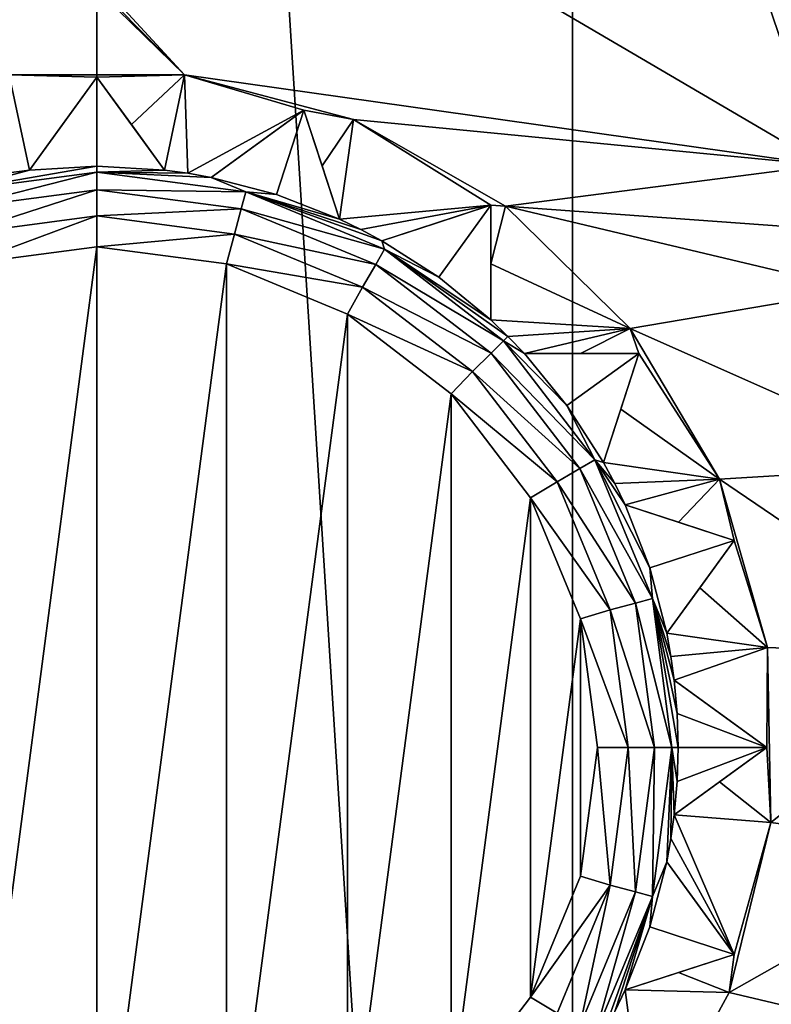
# Model space of a CAD drawing. Header units: millimetres. Extents: x -147 to 148, y -145 to 204.
# Tile 394 of 571: x 89.52 to 94.18, y -1.59 to 4.51. Entities that reach past the tile are written whole.
import ezdxf

# ---------------------------------------------------------------- set-up
doc = ezdxf.new("R2010")
doc.units = ezdxf.units.MM
doc.header["$LTSCALE"] = 26.699852
for name, color, linetype in [('1262', 7, 'CONTINUOUS'), ('1282', 7, 'CONTINUOUS'), ('1283', 7, 'CONTINUOUS'), ('1284', 7, 'CONTINUOUS'), ('1285', 7, 'CONTINUOUS'), ('1286', 7, 'CONTINUOUS'), ('1287', 7, 'CONTINUOUS'), ('1288', 7, 'CONTINUOUS'), ('1289', 7, 'CONTINUOUS'), ('1290', 7, 'CONTINUOUS'), ('1291', 7, 'CONTINUOUS'), ('1292', 7, 'CONTINUOUS'), ('1293', 7, 'CONTINUOUS'), ('1294', 7, 'CONTINUOUS'), ('1295', 7, 'CONTINUOUS'), ('1896', 7, 'CONTINUOUS'), ('743', 7, 'CONTINUOUS'), ('744', 7, 'CONTINUOUS'), ('745', 7, 'CONTINUOUS'), ('747', 7, 'CONTINUOUS'), ('748', 7, 'CONTINUOUS'), ('749', 7, 'CONTINUOUS'), ('903', 7, 'CONTINUOUS'), ('904', 7, 'CONTINUOUS')]:
    doc.layers.add(name, color=color, linetype=linetype)

msp = doc.modelspace()

# ---------------------------------------------------------------- linework, layer by layer
at = {"layer": '1262', "color": 7, "linetype": 'CONTINUOUS', "true_color": 0xd8d8d8}
for points in [[(90, 3.6, 90.9), (89.5828, 3.5757, 90.9), (90, 4.15, 90.9), (90, 3.6, 90.9)], [(90.4172, 3.5757, 90.9), (90, 3.6, 90.9), (90, 4.15, 90.9), (90.4172, 3.5757, 90.9)], [(91.1117, 3.4241, 90.9), (90.7082, 3.5297, 90.9), (91.2824, 3.9469, 90.9), (91.1117, 3.4241, 90.9)], [(91.5018, 3.2718, 90.9), (91.1117, 3.4241, 90.9), (91.2824, 3.9469, 90.9), (91.5018, 3.2718, 90.9)], [(92.117, 2.9117, 90.9), (91.7642, 3.1381, 90.9), (92.4393, 3.3574, 90.9), (92.117, 2.9117, 90.9)], [(92.4393, 2.6476, 90.9), (92.117, 2.9117, 90.9), (92.4393, 3.3574, 90.9), (92.4393, 2.6476, 90.9)], [(92.9117, 2.117, 90.9), (92.6476, 2.4393, 90.9), (93.3574, 2.4393, 90.9), (92.9117, 2.117, 90.9)], [(93.1381, 1.7642, 90.9), (92.9117, 2.117, 90.9), (93.3574, 2.4393, 90.9), (93.1381, 1.7642, 90.9)], [(93.4241, 1.1116, 90.9), (93.2718, 1.5018, 90.9), (93.9469, 1.2824, 90.9), (93.4241, 1.1116, 90.9)], [(93.5297, 0.7082, 90.9), (93.4241, 1.1116, 90.9), (93.9469, 1.2824, 90.9), (93.5297, 0.7082, 90.9)], [(93.5939, 0.2099, 90.9), (93.5757, 0.4172, 90.9), (94.15, 0, 90.9), (93.5939, 0.2099, 90.9)], [(93.6, 0, 90.9), (93.5939, 0.2099, 90.9), (94.15, 0, 90.9), (93.6, 0, 90.9)], [(93.5757, -0.4172, 90.9), (93.5939, -0.2099, 90.9), (94.15, 0, 90.9), (93.5757, -0.4172, 90.9)], [(93.5939, -0.2099, 90.9), (93.6, 0, 90.9), (94.15, 0, 90.9), (93.5939, -0.2099, 90.9)], [(93.4241, -1.1116, 90.9), (93.5297, -0.7082, 90.9), (93.9469, -1.2824, 90.9), (93.4241, -1.1116, 90.9)], [(93.2718, -1.5018, 90.9), (93.4241, -1.1116, 90.9), (93.9469, -1.2824, 90.9), (93.2718, -1.5018, 90.9)]]:
    msp.add_3dface(points, dxfattribs=at)
at = {"layer": '1282', "color": 7, "linetype": 'CONTINUOUS', "true_color": 0xd8d8d8}
for points in [[(89.5828, 3.5757, 90.9), (89.5828, 3.5757, 79.5), (90, 4.15, 90.9), (89.5828, 3.5757, 90.9)], [(89.5828, 3.5757, 79.5), (89.7869, 3.8567, 79.2374), (90, 4.15, 90.9), (89.5828, 3.5757, 79.5)], [(89.7869, 3.8567, 79.2374), (90, 4.15, 78.95), (90, 4.15, 90.9), (89.7869, 3.8567, 79.2374)]]:
    msp.add_3dface(points, dxfattribs=at)
at = {"layer": '1283', "color": 7, "linetype": 'CONTINUOUS', "true_color": 0xd8d8d8}
for points in [[(90.4172, 3.5757, 90.9), (90, 4.15, 78.95), (90.213, 3.8569, 79.2372), (90.4172, 3.5757, 90.9)], [(90, 4.15, 78.95), (90.4172, 3.5757, 90.9), (90, 4.15, 90.9), (90, 4.15, 78.95)], [(90.4172, 3.5757, 79.5), (90.4172, 3.5757, 90.9), (90.213, 3.8569, 79.2372), (90.4172, 3.5757, 79.5)]]:
    msp.add_3dface(points, dxfattribs=at)
at = {"layer": '1284', "color": 7, "linetype": 'CONTINUOUS', "true_color": 0xd8d8d8}
for points in [[(90.7082, 3.5297, 90.9), (90.7082, 3.5297, 79.5), (91.2824, 3.9469, 90.9), (90.7082, 3.5297, 90.9)], [(90.7082, 3.5297, 79.5), (90.9891, 3.7338, 79.2374), (91.2824, 3.9469, 90.9), (90.7082, 3.5297, 79.5)], [(90.9891, 3.7338, 79.2374), (91.2824, 3.9469, 78.95), (91.2824, 3.9469, 90.9), (90.9891, 3.7338, 79.2374)]]:
    msp.add_3dface(points, dxfattribs=at)
at = {"layer": '1285', "color": 7, "linetype": 'CONTINUOUS', "true_color": 0xd8d8d8}
for points in [[(91.5018, 3.2718, 90.9), (91.2824, 3.9469, 78.95), (91.3944, 3.6023, 79.2372), (91.5018, 3.2718, 90.9)], [(91.2824, 3.9469, 78.95), (91.5018, 3.2718, 90.9), (91.2824, 3.9469, 90.9), (91.2824, 3.9469, 78.95)], [(91.5018, 3.2718, 79.5), (91.5018, 3.2718, 90.9), (91.3944, 3.6023, 79.2372), (91.5018, 3.2718, 79.5)]]:
    msp.add_3dface(points, dxfattribs=at)
at = {"layer": '1286', "color": 7, "linetype": 'CONTINUOUS', "true_color": 0xd8d8d8}
for points in [[(91.7642, 3.1381, 90.9), (91.7642, 3.1381, 79.5), (92.4393, 3.3574, 90.9), (91.7642, 3.1381, 90.9)], [(91.7642, 3.1381, 79.5), (92.0945, 3.2454, 79.2374), (92.4393, 3.3574, 90.9), (91.7642, 3.1381, 79.5)], [(92.0945, 3.2454, 79.2374), (92.4393, 3.3574, 78.95), (92.4393, 3.3574, 90.9), (92.0945, 3.2454, 79.2374)]]:
    msp.add_3dface(points, dxfattribs=at)
at = {"layer": '1287', "color": 7, "linetype": 'CONTINUOUS', "true_color": 0xd8d8d8}
for points in [[(92.4393, 2.6476, 90.9), (92.4393, 3.3574, 78.95), (92.4393, 2.9951, 79.2372), (92.4393, 2.6476, 90.9)], [(92.4393, 3.3574, 78.95), (92.4393, 2.6476, 90.9), (92.4393, 3.3574, 90.9), (92.4393, 3.3574, 78.95)], [(92.4393, 2.6476, 79.5), (92.4393, 2.6476, 90.9), (92.4393, 2.9951, 79.2372), (92.4393, 2.6476, 79.5)]]:
    msp.add_3dface(points, dxfattribs=at)
at = {"layer": '1288', "color": 7, "linetype": 'CONTINUOUS', "true_color": 0xd8d8d8}
for points in [[(92.6476, 2.4393, 90.9), (92.6476, 2.4393, 79.5), (93.3574, 2.4393, 90.9), (92.6476, 2.4393, 90.9)], [(92.6476, 2.4393, 79.5), (92.9949, 2.4393, 79.2374), (93.3574, 2.4393, 90.9), (92.6476, 2.4393, 79.5)], [(92.9949, 2.4393, 79.2374), (93.3574, 2.4393, 78.95), (93.3574, 2.4393, 90.9), (92.9949, 2.4393, 79.2374)]]:
    msp.add_3dface(points, dxfattribs=at)
at = {"layer": '1289', "color": 7, "linetype": 'CONTINUOUS', "true_color": 0xd8d8d8}
for points in [[(93.1381, 1.7642, 90.9), (93.3574, 2.4393, 78.95), (93.2455, 2.0947, 79.2372), (93.1381, 1.7642, 90.9)], [(93.3574, 2.4393, 78.95), (93.1381, 1.7642, 90.9), (93.3574, 2.4393, 90.9), (93.3574, 2.4393, 78.95)], [(93.1381, 1.7642, 79.5), (93.1381, 1.7642, 90.9), (93.2455, 2.0947, 79.2372), (93.1381, 1.7642, 79.5)]]:
    msp.add_3dface(points, dxfattribs=at)
at = {"layer": '1290', "color": 7, "linetype": 'CONTINUOUS', "true_color": 0xd8d8d8}
for points in [[(93.2718, 1.5018, 90.9), (93.2718, 1.5018, 79.5), (93.9469, 1.2824, 90.9), (93.2718, 1.5018, 90.9)], [(93.2718, 1.5018, 79.5), (93.6021, 1.3944, 79.2374), (93.9469, 1.2824, 90.9), (93.2718, 1.5018, 79.5)], [(93.6021, 1.3944, 79.2374), (93.9469, 1.2824, 78.95), (93.9469, 1.2824, 90.9), (93.6021, 1.3944, 79.2374)]]:
    msp.add_3dface(points, dxfattribs=at)
at = {"layer": '1291', "color": 7, "linetype": 'CONTINUOUS', "true_color": 0xd8d8d8}
for points in [[(93.5297, 0.7082, 90.9), (93.9469, 1.2824, 78.95), (93.7339, 0.9893, 79.2372), (93.5297, 0.7082, 90.9)], [(93.9469, 1.2824, 78.95), (93.5297, 0.7082, 90.9), (93.9469, 1.2824, 90.9), (93.9469, 1.2824, 78.95)], [(93.5297, 0.7082, 79.5), (93.5297, 0.7082, 90.9), (93.7339, 0.9893, 79.2372), (93.5297, 0.7082, 79.5)]]:
    msp.add_3dface(points, dxfattribs=at)
at = {"layer": '1292', "color": 7, "linetype": 'CONTINUOUS', "true_color": 0xd8d8d8}
for points in [[(93.5757, 0.4172, 90.9), (93.5757, 0.4172, 79.5), (94.15, 0, 90.9), (93.5757, 0.4172, 90.9)], [(93.5757, 0.4172, 79.5), (93.8567, 0.2131, 79.2374), (94.15, 0, 90.9), (93.5757, 0.4172, 79.5)], [(93.8567, 0.2131, 79.2374), (94.15, 0, 78.95), (94.15, 0, 90.9), (93.8567, 0.2131, 79.2374)]]:
    msp.add_3dface(points, dxfattribs=at)
at = {"layer": '1293', "color": 7, "linetype": 'CONTINUOUS', "true_color": 0xd8d8d8}
for points in [[(94.15, 0, 78.95), (93.8569, -0.213, 79.2372), (93.5757, -0.4172, 90.9), (94.15, 0, 78.95)], [(94.15, 0, 78.95), (93.5757, -0.4172, 90.9), (94.15, 0, 90.9), (94.15, 0, 78.95)], [(93.8569, -0.213, 79.2372), (93.5757, -0.4172, 79.5), (93.5757, -0.4172, 90.9), (93.8569, -0.213, 79.2372)]]:
    msp.add_3dface(points, dxfattribs=at)
at = {"layer": '1294', "color": 7, "linetype": 'CONTINUOUS', "true_color": 0xd8d8d8}
for points in [[(93.5297, -0.7082, 79.5), (93.7338, -0.9891, 79.2374), (93.9469, -1.2824, 90.9), (93.5297, -0.7082, 79.5)], [(93.5297, -0.7082, 90.9), (93.5297, -0.7082, 79.5), (93.9469, -1.2824, 90.9), (93.5297, -0.7082, 90.9)], [(93.7338, -0.9891, 79.2374), (93.9469, -1.2824, 78.95), (93.9469, -1.2824, 90.9), (93.7338, -0.9891, 79.2374)]]:
    msp.add_3dface(points, dxfattribs=at)
at = {"layer": '1295', "color": 7, "linetype": 'CONTINUOUS', "true_color": 0xd8d8d8}
for points in [[(93.9469, -1.2824, 78.95), (93.6023, -1.3944, 79.2372), (93.2718, -1.5018, 90.9), (93.9469, -1.2824, 78.95)], [(93.9469, -1.2824, 78.95), (93.2718, -1.5018, 90.9), (93.9469, -1.2824, 90.9), (93.9469, -1.2824, 78.95)], [(93.6023, -1.3944, 79.2372), (93.2718, -1.5018, 79.5), (93.2718, -1.5018, 90.9), (93.6023, -1.3944, 79.2372)]]:
    msp.add_3dface(points, dxfattribs=at)
at = {"layer": '1896', "color": 7, "linetype": 'CONTINUOUS', "true_color": 0xd8d8d8}
for points in [[(20.7086, -1.3008, 26.9), (20.5856, -2.6023, 26.9), (145.5, -45.5, 26.9), (20.7086, -1.3008, 26.9)], [(81.4515, -22.5327, 26.9), (20.7086, -1.3008, 26.9), (145.5, -45.5, 26.9), (81.4515, -22.5327, 26.9)]]:
    msp.add_3dface(points, dxfattribs=at)
at = {"layer": '743', "color": 7, "linetype": 'CONTINUOUS', "true_color": 0xd8d8d8}
for points in [[(90, -23.5, 93.4), (90, 23.5, 93.4), (87.0535, 23.3145, 93.4), (90, -23.5, 93.4)], [(92.9464, 23.3145, 93.4), (90, 23.5, 93.4), (92.9465, -23.3145, 93.4), (92.9464, 23.3145, 93.4)], [(92.9465, -23.3145, 93.4), (90, 23.5, 93.4), (90, -23.5, 93.4), (92.9465, -23.3145, 93.4)], [(87.0536, -23.3145, 93.4), (90, -23.5, 93.4), (87.0535, 23.3145, 93.4), (87.0536, -23.3145, 93.4)], [(95.8451, 22.7613, 93.4), (92.9464, 23.3145, 93.4), (92.9465, -23.3145, 93.4), (95.8451, 22.7613, 93.4)], [(95.8452, -22.7613, 93.4), (95.8451, 22.7613, 93.4), (92.9465, -23.3145, 93.4), (95.8452, -22.7613, 93.4)]]:
    msp.add_3dface(points, dxfattribs=at)
at = {"layer": '744', "color": 7, "linetype": 'CONTINUOUS', "true_color": 0xd8d8d8}
for points in [[(90, -3.1, 91.4), (89.1973, -2.9942, 91.4), (90, 3.1, 91.4), (90, -3.1, 91.4)], [(90, 3.1, 91.4), (89.1973, -2.9942, 91.4), (89.1973, 2.9942, 91.4), (90, 3.1, 91.4)], [(90.8027, 2.9942, 91.4), (90, -3.1, 91.4), (90, 3.1, 91.4), (90.8027, 2.9942, 91.4)], [(90.8027, -2.9942, 91.4), (90, -3.1, 91.4), (90.8027, 2.9942, 91.4), (90.8027, -2.9942, 91.4)], [(91.5511, 2.6839, 91.4), (90.8027, -2.9942, 91.4), (90.8027, 2.9942, 91.4), (91.5511, 2.6839, 91.4)], [(91.5511, -2.6839, 91.4), (90.8027, -2.9942, 91.4), (91.5511, 2.6839, 91.4), (91.5511, -2.6839, 91.4)], [(92.1938, 2.1899, 91.4), (91.5511, -2.6839, 91.4), (91.5511, 2.6839, 91.4), (92.1938, 2.1899, 91.4)], [(92.1938, -2.1899, 91.4), (91.5511, -2.6839, 91.4), (92.1938, 2.1899, 91.4), (92.1938, -2.1899, 91.4)], [(92.6865, 1.5466, 91.4), (92.1938, -2.1899, 91.4), (92.1938, 2.1899, 91.4), (92.6865, 1.5466, 91.4)], [(92.6865, -1.5466, 91.4), (92.1938, -2.1899, 91.4), (92.6865, 1.5466, 91.4), (92.6865, -1.5466, 91.4)], [(92.9957, 0.7969, 91.4), (92.6865, -1.5466, 91.4), (92.6865, 1.5466, 91.4), (92.9957, 0.7969, 91.4)], [(92.9956, -0.797, 91.4), (92.6865, -1.5466, 91.4), (92.9957, 0.7969, 91.4), (92.9956, -0.797, 91.4)], [(93.1, 0, 91.4), (92.9956, -0.797, 91.4), (92.9957, 0.7969, 91.4), (93.1, 0, 91.4)]]:
    msp.add_3dface(points, dxfattribs=at)
at = {"layer": '745', "color": 7, "linetype": 'CONTINUOUS', "true_color": 0xd8d8d8}
for points in [[(94, 14.5, 78.9), (94.5, 21.0238, 78.9), (94.5, 3.6056, 78.9), (94, 14.5, 78.9)], [(94, 9, 78.9), (94, 14.5, 78.9), (94.5, 3.6056, 78.9), (94, 9, 78.9)], [(93.9517, 8.6931, 78.9), (94, 9, 78.9), (94.5, 3.6056, 78.9), (93.9517, 8.6931, 78.9)], [(93.8093, 8.4126, 78.9), (93.9517, 8.6931, 78.9), (94.5, 3.6056, 78.9), (93.8093, 8.4126, 78.9)], [(93.5874, 8.1907, 78.9), (93.8093, 8.4126, 78.9), (94.5, 3.6056, 78.9), (93.5874, 8.1907, 78.9)], [(90.5411, 4.1648, 78.9), (89.4568, 4.1645, 78.9), (86.4126, 8.1907, 78.9), (90.5411, 4.1648, 78.9)], [(86.6931, 8.0483, 78.9), (90.5411, 4.1648, 78.9), (86.4126, 8.1907, 78.9), (86.6931, 8.0483, 78.9)], [(93.3069, 8.0483, 78.9), (93.5874, 8.1907, 78.9), (94.5, 3.6056, 78.9), (93.3069, 8.0483, 78.9)], [(87, 8, 78.9), (90.5411, 4.1648, 78.9), (86.6931, 8.0483, 78.9), (87, 8, 78.9)], [(93, 8, 78.9), (93.3069, 8.0483, 78.9), (94.5, 3.6056, 78.9), (93, 8, 78.9)], [(90.5411, 4.1648, 78.9), (87, 8, 78.9), (94.5, 3.6056, 78.9), (90.5411, 4.1648, 78.9)], [(87, 8, 78.9), (93, 8, 78.9), (94.5, 3.6056, 78.9), (87, 8, 78.9)], [(91.5892, 3.8876, 78.9), (90.5411, 4.1648, 78.9), (94.5, 3.6056, 78.9), (91.5892, 3.8876, 78.9)], [(92.5308, 3.3518, 78.9), (91.5892, 3.8876, 78.9), (94.5, 3.6056, 78.9), (92.5308, 3.3518, 78.9)], [(94.5547, 3.2047, 78.9), (92.5308, 3.3518, 78.9), (94.5, 3.6056, 78.9), (94.5547, 3.2047, 78.9)], [(93.3036, 2.5934, 78.9), (92.5308, 3.3518, 78.9), (94.7143, 2.8329, 78.9), (93.3036, 2.5934, 78.9)], [(94.7143, 2.8329, 78.9), (92.5308, 3.3518, 78.9), (94.5547, 3.2047, 78.9), (94.7143, 2.8329, 78.9)], [(95.2159, 1.7444, 78.9), (93.3036, 2.5934, 78.9), (94.7143, 2.8329, 78.9), (95.2159, 1.7444, 78.9)], [(93.8571, 1.6617, 78.9), (93.3036, 2.5934, 78.9), (95.2159, 1.7444, 78.9), (93.8571, 1.6617, 78.9)], [(95.4709, 0.5643, 78.9), (93.8571, 1.6617, 78.9), (95.2159, 1.7444, 78.9), (95.4709, 0.5643, 78.9)], [(94.1539, 0.619, 78.9), (93.8571, 1.6617, 78.9), (95.4709, 0.5643, 78.9), (94.1539, 0.619, 78.9)], [(94.174, -0.4651, 78.9), (94.1539, 0.619, 78.9), (95.4709, 0.5643, 78.9), (94.174, -0.4651, 78.9)], [(95.4622, -0.6423, 78.9), (94.174, -0.4651, 78.9), (95.4709, 0.5643, 78.9), (95.4622, -0.6423, 78.9)], [(93.9161, -1.5178, 78.9), (94.174, -0.4651, 78.9), (95.4622, -0.6423, 78.9), (93.9161, -1.5178, 78.9)], [(95.1907, -1.818, 78.9), (93.9161, -1.5178, 78.9), (95.4622, -0.6423, 78.9), (95.1907, -1.818, 78.9)], [(93.3979, -2.4687, 78.9), (93.9161, -1.5178, 78.9), (95.1907, -1.818, 78.9), (93.3979, -2.4687, 78.9)]]:
    msp.add_3dface(points, dxfattribs=at)
at = {"layer": '747', "color": 7, "linetype": 'CONTINUOUS', "true_color": 0xd8d8d8}
for points in [[(93.5757, -0.4172, 79.5), (93.5557, -0.5632, 79.5), (93.5757, -0.4172, 90.9), (93.5757, -0.4172, 79.5)], [(93.5557, -0.5632, 79.5), (93.5557, -0.5632, 90.9), (93.5757, -0.4172, 90.9), (93.5557, -0.5632, 79.5)], [(93.5557, -0.5632, 79.5), (93.5297, -0.7082, 79.5), (93.5557, -0.5632, 90.9), (93.5557, -0.5632, 79.5)], [(93.5297, -0.7082, 79.5), (93.5297, -0.7082, 90.9), (93.5557, -0.5632, 90.9), (93.5297, -0.7082, 79.5)], [(93.2718, -1.5018, 79.5), (93.2076, -1.6344, 79.5), (93.2718, -1.5018, 90.9), (93.2718, -1.5018, 79.5)], [(93.2076, -1.6344, 79.5), (93.2076, -1.6344, 90.9), (93.2718, -1.5018, 90.9), (93.2076, -1.6344, 79.5)]]:
    msp.add_3dface(points, dxfattribs=at)
at = {"layer": '748', "color": 7, "linetype": 'CONTINUOUS', "true_color": 0xd8d8d8}
for points in [[(89.5828, 3.5757, 90.9), (89.4368, 3.5557, 90.9), (89.5828, 3.5757, 79.5), (89.5828, 3.5757, 90.9)], [(89.5828, 3.5757, 79.5), (89.4368, 3.5557, 90.9), (89.4368, 3.5557, 79.5), (89.5828, 3.5757, 79.5)], [(90.5632, 3.5557, 90.9), (90.4172, 3.5757, 90.9), (90.5632, 3.5557, 79.5), (90.5632, 3.5557, 90.9)], [(90.5632, 3.5557, 79.5), (90.4172, 3.5757, 90.9), (90.4172, 3.5757, 79.5), (90.5632, 3.5557, 79.5)], [(90.7082, 3.5297, 90.9), (90.5632, 3.5557, 90.9), (90.7082, 3.5297, 79.5), (90.7082, 3.5297, 90.9)], [(90.7082, 3.5297, 79.5), (90.5632, 3.5557, 90.9), (90.5632, 3.5557, 79.5), (90.7082, 3.5297, 79.5)], [(91.6344, 3.2076, 90.9), (91.5018, 3.2718, 90.9), (91.6344, 3.2076, 79.5), (91.6344, 3.2076, 90.9)], [(91.6344, 3.2076, 79.5), (91.5018, 3.2718, 90.9), (91.5018, 3.2718, 79.5), (91.6344, 3.2076, 79.5)], [(91.7642, 3.1381, 90.9), (91.6344, 3.2076, 90.9), (91.7642, 3.1381, 79.5), (91.7642, 3.1381, 90.9)], [(91.7642, 3.1381, 79.5), (91.6344, 3.2076, 90.9), (91.6344, 3.2076, 79.5), (91.7642, 3.1381, 79.5)], [(92.5456, 2.5456, 90.9), (92.4393, 2.6476, 90.9), (92.5456, 2.5456, 79.5), (92.5456, 2.5456, 90.9)], [(92.5456, 2.5456, 79.5), (92.4393, 2.6476, 90.9), (92.4393, 2.6476, 79.5), (92.5456, 2.5456, 79.5)], [(92.6476, 2.4393, 90.9), (92.5456, 2.5456, 90.9), (92.6476, 2.4393, 79.5), (92.6476, 2.4393, 90.9)], [(92.6476, 2.4393, 79.5), (92.5456, 2.5456, 90.9), (92.5456, 2.5456, 79.5), (92.6476, 2.4393, 79.5)], [(93.2076, 1.6344, 90.9), (93.1381, 1.7642, 90.9), (93.2076, 1.6344, 79.5), (93.2076, 1.6344, 90.9)], [(93.2076, 1.6344, 79.5), (93.1381, 1.7642, 90.9), (93.1381, 1.7642, 79.5), (93.2076, 1.6344, 79.5)], [(93.2718, 1.5018, 90.9), (93.2076, 1.6344, 90.9), (93.2718, 1.5018, 79.5), (93.2718, 1.5018, 90.9)], [(93.2718, 1.5018, 79.5), (93.2076, 1.6344, 90.9), (93.2076, 1.6344, 79.5), (93.2718, 1.5018, 79.5)], [(93.5557, 0.5632, 90.9), (93.5297, 0.7082, 90.9), (93.5557, 0.5632, 79.5), (93.5557, 0.5632, 90.9)], [(93.5557, 0.5632, 79.5), (93.5297, 0.7082, 90.9), (93.5297, 0.7082, 79.5), (93.5557, 0.5632, 79.5)], [(93.5757, 0.4172, 90.9), (93.5557, 0.5632, 90.9), (93.5757, 0.4172, 79.5), (93.5757, 0.4172, 90.9)], [(93.5757, 0.4172, 79.5), (93.5557, 0.5632, 90.9), (93.5557, 0.5632, 79.5), (93.5757, 0.4172, 79.5)]]:
    msp.add_3dface(points, dxfattribs=at)
at = {"layer": '749', "color": 7, "linetype": 'CONTINUOUS', "true_color": 0xd8d8d8}
for points in [[(89.4568, 4.1645, 78.9), (89.5828, 3.5757, 79.5), (89.4368, 3.5557, 79.5), (89.4568, 4.1645, 78.9)], [(89.4568, 4.1645, 78.9), (90.5411, 4.1648, 78.9), (90, 4.15, 78.95), (89.4568, 4.1645, 78.9)], [(89.5828, 3.5757, 79.5), (89.4568, 4.1645, 78.9), (90, 4.15, 78.95), (89.5828, 3.5757, 79.5)], [(89.7869, 3.8567, 79.2374), (89.5828, 3.5757, 79.5), (90, 4.15, 78.95), (89.7869, 3.8567, 79.2374)], [(90, 4.15, 78.95), (90.5411, 4.1648, 78.9), (90.213, 3.8569, 79.2372), (90, 4.15, 78.95)], [(90.5411, 4.1648, 78.9), (90.4172, 3.5757, 79.5), (90.213, 3.8569, 79.2372), (90.5411, 4.1648, 78.9)], [(90.5411, 4.1648, 78.9), (90.5632, 3.5557, 79.5), (90.4172, 3.5757, 79.5), (90.5411, 4.1648, 78.9)], [(90.5411, 4.1648, 78.9), (91.5892, 3.8876, 78.9), (91.2824, 3.9469, 78.95), (90.5411, 4.1648, 78.9)], [(90.5632, 3.5557, 79.5), (90.5411, 4.1648, 78.9), (91.2824, 3.9469, 78.95), (90.5632, 3.5557, 79.5)], [(90.7082, 3.5297, 79.5), (90.5632, 3.5557, 79.5), (91.2824, 3.9469, 78.95), (90.7082, 3.5297, 79.5)], [(90.9891, 3.7338, 79.2374), (90.7082, 3.5297, 79.5), (91.2824, 3.9469, 78.95), (90.9891, 3.7338, 79.2374)], [(91.2824, 3.9469, 78.95), (91.5892, 3.8876, 78.9), (91.3944, 3.6023, 79.2372), (91.2824, 3.9469, 78.95)], [(91.5892, 3.8876, 78.9), (91.5018, 3.2718, 79.5), (91.3944, 3.6023, 79.2372), (91.5892, 3.8876, 78.9)], [(91.5018, 3.2718, 79.5), (91.5892, 3.8876, 78.9), (92.4393, 3.3574, 78.95), (91.5018, 3.2718, 79.5)], [(91.5892, 3.8876, 78.9), (92.5308, 3.3518, 78.9), (92.4393, 3.3574, 78.95), (91.5892, 3.8876, 78.9)], [(91.6344, 3.2076, 79.5), (91.5018, 3.2718, 79.5), (92.4393, 3.3574, 78.95), (91.6344, 3.2076, 79.5)], [(91.7642, 3.1381, 79.5), (91.6344, 3.2076, 79.5), (92.4393, 3.3574, 78.95), (91.7642, 3.1381, 79.5)], [(92.0945, 3.2454, 79.2374), (91.7642, 3.1381, 79.5), (92.4393, 3.3574, 78.95), (92.0945, 3.2454, 79.2374)], [(92.4393, 3.3574, 78.95), (92.5308, 3.3518, 78.9), (92.4393, 2.9951, 79.2372), (92.4393, 3.3574, 78.95)], [(92.5308, 3.3518, 78.9), (93.3036, 2.5934, 78.9), (92.4393, 2.9951, 79.2372), (92.5308, 3.3518, 78.9)], [(93.3036, 2.5934, 78.9), (92.4393, 2.6476, 79.5), (92.4393, 2.9951, 79.2372), (93.3036, 2.5934, 78.9)], [(93.3036, 2.5934, 78.9), (92.5456, 2.5456, 79.5), (92.4393, 2.6476, 79.5), (93.3036, 2.5934, 78.9)], [(93.3036, 2.5934, 78.9), (92.6476, 2.4393, 79.5), (92.5456, 2.5456, 79.5), (93.3036, 2.5934, 78.9)], [(92.6476, 2.4393, 79.5), (93.3036, 2.5934, 78.9), (92.9949, 2.4393, 79.2374), (92.6476, 2.4393, 79.5)], [(92.9949, 2.4393, 79.2374), (93.3036, 2.5934, 78.9), (93.3574, 2.4393, 78.95), (92.9949, 2.4393, 79.2374)], [(93.3036, 2.5934, 78.9), (93.8571, 1.6617, 78.9), (93.3574, 2.4393, 78.95), (93.3036, 2.5934, 78.9)], [(93.3574, 2.4393, 78.95), (93.8571, 1.6617, 78.9), (93.2455, 2.0947, 79.2372), (93.3574, 2.4393, 78.95)], [(93.8571, 1.6617, 78.9), (93.1381, 1.7642, 79.5), (93.2455, 2.0947, 79.2372), (93.8571, 1.6617, 78.9)], [(93.8571, 1.6617, 78.9), (93.2076, 1.6344, 79.5), (93.1381, 1.7642, 79.5), (93.8571, 1.6617, 78.9)], [(93.8571, 1.6617, 78.9), (93.2718, 1.5018, 79.5), (93.2076, 1.6344, 79.5), (93.8571, 1.6617, 78.9)], [(93.2718, 1.5018, 79.5), (93.8571, 1.6617, 78.9), (93.6021, 1.3944, 79.2374), (93.2718, 1.5018, 79.5)], [(93.6021, 1.3944, 79.2374), (93.8571, 1.6617, 78.9), (93.9469, 1.2824, 78.95), (93.6021, 1.3944, 79.2374)], [(93.8571, 1.6617, 78.9), (94.1539, 0.619, 78.9), (93.9469, 1.2824, 78.95), (93.8571, 1.6617, 78.9)], [(93.9469, 1.2824, 78.95), (94.1539, 0.619, 78.9), (93.7339, 0.9893, 79.2372), (93.9469, 1.2824, 78.95)], [(94.1539, 0.619, 78.9), (93.5297, 0.7082, 79.5), (93.7339, 0.9893, 79.2372), (94.1539, 0.619, 78.9)], [(94.1539, 0.619, 78.9), (93.5557, 0.5632, 79.5), (93.5297, 0.7082, 79.5), (94.1539, 0.619, 78.9)], [(94.1539, 0.619, 78.9), (93.5757, 0.4172, 79.5), (93.5557, 0.5632, 79.5), (94.1539, 0.619, 78.9)], [(93.5757, 0.4172, 79.5), (94.1539, 0.619, 78.9), (94.15, 0, 78.95), (93.5757, 0.4172, 79.5)], [(94.1539, 0.619, 78.9), (94.174, -0.4651, 78.9), (94.15, 0, 78.95), (94.1539, 0.619, 78.9)], [(93.8567, 0.2131, 79.2374), (93.5757, 0.4172, 79.5), (94.15, 0, 78.95), (93.8567, 0.2131, 79.2374)], [(94.15, 0, 78.95), (94.174, -0.4651, 78.9), (93.8569, -0.213, 79.2372), (94.15, 0, 78.95)], [(93.8569, -0.213, 79.2372), (94.174, -0.4651, 78.9), (93.5757, -0.4172, 79.5), (93.8569, -0.213, 79.2372)], [(93.5557, -0.5632, 79.5), (93.5757, -0.4172, 79.5), (93.9469, -1.2824, 78.95), (93.5557, -0.5632, 79.5)], [(93.5757, -0.4172, 79.5), (94.174, -0.4651, 78.9), (93.9469, -1.2824, 78.95), (93.5757, -0.4172, 79.5)], [(94.174, -0.4651, 78.9), (93.9161, -1.5178, 78.9), (93.9469, -1.2824, 78.95), (94.174, -0.4651, 78.9)], [(93.5297, -0.7082, 79.5), (93.5557, -0.5632, 79.5), (93.9469, -1.2824, 78.95), (93.5297, -0.7082, 79.5)], [(93.7338, -0.9891, 79.2374), (93.5297, -0.7082, 79.5), (93.9469, -1.2824, 78.95), (93.7338, -0.9891, 79.2374)], [(93.9469, -1.2824, 78.95), (93.9161, -1.5178, 78.9), (93.6023, -1.3944, 79.2372), (93.9469, -1.2824, 78.95)], [(93.6023, -1.3944, 79.2372), (93.9161, -1.5178, 78.9), (93.2718, -1.5018, 79.5), (93.6023, -1.3944, 79.2372)], [(93.2718, -1.5018, 79.5), (93.3979, -2.4687, 78.9), (93.2076, -1.6344, 79.5), (93.2718, -1.5018, 79.5)], [(93.9161, -1.5178, 78.9), (93.3979, -2.4687, 78.9), (93.2718, -1.5018, 79.5), (93.9161, -1.5178, 78.9)]]:
    msp.add_3dface(points, dxfattribs=at)
at = {"layer": '903', "color": 7, "linetype": 'CONTINUOUS', "true_color": 0xd8d8d8}
for points in [[(89.0781, 3.4407, 91.091), (89.5828, 3.5757, 90.9), (90, 3.6, 90.9), (89.0781, 3.4407, 91.091)], [(90, 3.5621, 91.091), (89.0781, 3.4407, 91.091), (90, 3.6, 90.9), (90, 3.5621, 91.091)], [(90.4172, 3.5757, 90.9), (90, 3.5621, 91.091), (90, 3.6, 90.9), (90.4172, 3.5757, 90.9)], [(89.4368, 3.5557, 90.9), (89.5828, 3.5757, 90.9), (89.0781, 3.4407, 91.091), (89.4368, 3.5557, 90.9)], [(89.0781, 3.4407, 91.091), (90, 3.5621, 91.091), (89.1061, 3.336, 91.2534), (89.0781, 3.4407, 91.091)], [(90, 3.5621, 91.091), (90, 3.4537, 91.2534), (89.1061, 3.336, 91.2534), (90, 3.5621, 91.091)], [(90.4172, 3.5757, 90.9), (90.5632, 3.5557, 90.9), (90, 3.5621, 91.091), (90.4172, 3.5757, 90.9)], [(90.5632, 3.5557, 90.9), (90.7082, 3.5297, 90.9), (90, 3.5621, 91.091), (90.5632, 3.5557, 90.9)], [(90, 3.5621, 91.091), (90.7082, 3.5297, 90.9), (90.9219, 3.4407, 91.091), (90, 3.5621, 91.091)], [(90, 3.5621, 91.091), (90.9219, 3.4407, 91.091), (90, 3.4537, 91.2534), (90, 3.5621, 91.091)], [(90.9219, 3.4407, 91.091), (90.7082, 3.5297, 90.9), (91.1117, 3.4241, 90.9), (90.9219, 3.4407, 91.091)], [(90, 3.4537, 91.2534), (89.1481, 3.1792, 91.3619), (89.1061, 3.336, 91.2534), (90, 3.4537, 91.2534)], [(90, 3.2913, 91.3619), (89.1481, 3.1792, 91.3619), (90, 3.4537, 91.2534), (90, 3.2913, 91.3619)], [(90.9219, 3.4407, 91.091), (90.8939, 3.336, 91.2534), (90, 3.4537, 91.2534), (90.9219, 3.4407, 91.091)], [(90.8939, 3.336, 91.2534), (90, 3.2913, 91.3619), (90, 3.4537, 91.2534), (90.8939, 3.336, 91.2534)], [(90.9219, 3.4407, 91.091), (91.781, 3.0849, 91.091), (90.8939, 3.336, 91.2534), (90.9219, 3.4407, 91.091)], [(91.5018, 3.2718, 90.9), (91.6344, 3.2076, 90.9), (90.9219, 3.4407, 91.091), (91.5018, 3.2718, 90.9)], [(91.5018, 3.2718, 90.9), (90.9219, 3.4407, 91.091), (91.1117, 3.4241, 90.9), (91.5018, 3.2718, 90.9)], [(91.6344, 3.2076, 90.9), (91.7642, 3.1381, 90.9), (90.9219, 3.4407, 91.091), (91.6344, 3.2076, 90.9)], [(90.9219, 3.4407, 91.091), (91.7642, 3.1381, 90.9), (91.781, 3.0849, 91.091), (90.9219, 3.4407, 91.091)], [(90.8519, 3.1792, 91.3619), (90, 3.2913, 91.3619), (90.8939, 3.336, 91.2534), (90.8519, 3.1792, 91.3619)], [(91.7268, 2.991, 91.2534), (90.8519, 3.1792, 91.3619), (90.8939, 3.336, 91.2534), (91.7268, 2.991, 91.2534)], [(91.781, 3.0849, 91.091), (91.7268, 2.991, 91.2534), (90.8939, 3.336, 91.2534), (91.781, 3.0849, 91.091)], [(90, 3.2913, 91.3619), (89.1973, 2.9942, 91.4), (89.1481, 3.1792, 91.3619), (90, 3.2913, 91.3619)], [(90, 3.1, 91.4), (89.1973, 2.9942, 91.4), (90, 3.2913, 91.3619), (90, 3.1, 91.4)], [(90.8519, 3.1792, 91.3619), (90, 3.1, 91.4), (90, 3.2913, 91.3619), (90.8519, 3.1792, 91.3619)], [(90.8027, 2.9942, 91.4), (90, 3.1, 91.4), (90.8519, 3.1792, 91.3619), (90.8027, 2.9942, 91.4)], [(91.6457, 2.8504, 91.3619), (90.8027, 2.9942, 91.4), (90.8519, 3.1792, 91.3619), (91.6457, 2.8504, 91.3619)], [(91.6457, 2.8504, 91.3619), (90.8519, 3.1792, 91.3619), (91.7268, 2.991, 91.2534), (91.6457, 2.8504, 91.3619)], [(91.781, 3.0849, 91.091), (91.7642, 3.1381, 90.9), (92.117, 2.9117, 90.9), (91.781, 3.0849, 91.091)], [(91.781, 3.0849, 91.091), (92.5188, 2.5188, 91.091), (91.7268, 2.991, 91.2534), (91.781, 3.0849, 91.091)], [(92.4393, 2.6476, 90.9), (92.5456, 2.5456, 90.9), (91.781, 3.0849, 91.091), (92.4393, 2.6476, 90.9)], [(92.4393, 2.6476, 90.9), (91.781, 3.0849, 91.091), (92.117, 2.9117, 90.9), (92.4393, 2.6476, 90.9)], [(91.781, 3.0849, 91.091), (92.5456, 2.5456, 90.9), (92.5188, 2.5188, 91.091), (91.781, 3.0849, 91.091)], [(91.5511, 2.6839, 91.4), (90.8027, 2.9942, 91.4), (91.6457, 2.8504, 91.3619), (91.5511, 2.6839, 91.4)], [(92.4421, 2.4421, 91.2534), (91.6457, 2.8504, 91.3619), (91.7268, 2.991, 91.2534), (92.4421, 2.4421, 91.2534)], [(92.5188, 2.5188, 91.091), (92.4421, 2.4421, 91.2534), (91.7268, 2.991, 91.2534), (92.5188, 2.5188, 91.091)], [(92.3273, 2.3273, 91.3619), (91.5511, 2.6839, 91.4), (91.6457, 2.8504, 91.3619), (92.3273, 2.3273, 91.3619)], [(92.3273, 2.3273, 91.3619), (91.6457, 2.8504, 91.3619), (92.4421, 2.4421, 91.2534), (92.3273, 2.3273, 91.3619)], [(92.1938, 2.1899, 91.4), (91.5511, 2.6839, 91.4), (92.3273, 2.3273, 91.3619), (92.1938, 2.1899, 91.4)], [(92.5188, 2.5188, 91.091), (93.0849, 1.781, 91.091), (92.4421, 2.4421, 91.2534), (92.5188, 2.5188, 91.091)], [(92.5456, 2.5456, 90.9), (92.6476, 2.4393, 90.9), (92.5188, 2.5188, 91.091), (92.5456, 2.5456, 90.9)], [(92.5188, 2.5188, 91.091), (92.6476, 2.4393, 90.9), (92.9117, 2.117, 90.9), (92.5188, 2.5188, 91.091)], [(93.0849, 1.781, 91.091), (92.5188, 2.5188, 91.091), (92.9117, 2.117, 90.9), (93.0849, 1.781, 91.091)], [(92.991, 1.7268, 91.2534), (92.3273, 2.3273, 91.3619), (92.4421, 2.4421, 91.2534), (92.991, 1.7268, 91.2534)], [(93.0849, 1.781, 91.091), (92.991, 1.7268, 91.2534), (92.4421, 2.4421, 91.2534), (93.0849, 1.781, 91.091)], [(92.8504, 1.6457, 91.3619), (92.1938, 2.1899, 91.4), (92.3273, 2.3273, 91.3619), (92.8504, 1.6457, 91.3619)], [(92.8504, 1.6457, 91.3619), (92.3273, 2.3273, 91.3619), (92.991, 1.7268, 91.2534), (92.8504, 1.6457, 91.3619)], [(92.6865, 1.5466, 91.4), (92.1938, 2.1899, 91.4), (92.8504, 1.6457, 91.3619), (92.6865, 1.5466, 91.4)], [(93.1381, 1.7642, 90.9), (93.0849, 1.781, 91.091), (92.9117, 2.117, 90.9), (93.1381, 1.7642, 90.9)], [(93.0849, 1.781, 91.091), (93.4407, 0.9219, 91.091), (92.991, 1.7268, 91.2534), (93.0849, 1.781, 91.091)], [(93.1381, 1.7642, 90.9), (93.2076, 1.6344, 90.9), (93.0849, 1.781, 91.091), (93.1381, 1.7642, 90.9)], [(93.2076, 1.6344, 90.9), (93.2718, 1.5018, 90.9), (93.0849, 1.781, 91.091), (93.2076, 1.6344, 90.9)], [(93.0849, 1.781, 91.091), (93.2718, 1.5018, 90.9), (93.4241, 1.1116, 90.9), (93.0849, 1.781, 91.091)], [(93.4407, 0.9219, 91.091), (93.0849, 1.781, 91.091), (93.4241, 1.1116, 90.9), (93.4407, 0.9219, 91.091)], [(93.336, 0.8939, 91.2534), (92.8504, 1.6457, 91.3619), (92.991, 1.7268, 91.2534), (93.336, 0.8939, 91.2534)], [(93.4407, 0.9219, 91.091), (93.336, 0.8939, 91.2534), (92.991, 1.7268, 91.2534), (93.4407, 0.9219, 91.091)], [(93.1792, 0.8519, 91.3619), (92.6865, 1.5466, 91.4), (92.8504, 1.6457, 91.3619), (93.1792, 0.8519, 91.3619)], [(93.1792, 0.8519, 91.3619), (92.8504, 1.6457, 91.3619), (93.336, 0.8939, 91.2534), (93.1792, 0.8519, 91.3619)], [(92.9957, 0.7969, 91.4), (92.6865, 1.5466, 91.4), (93.1792, 0.8519, 91.3619), (92.9957, 0.7969, 91.4)], [(93.5297, 0.7082, 90.9), (93.4407, 0.9219, 91.091), (93.4241, 1.1116, 90.9), (93.5297, 0.7082, 90.9)], [(93.4407, 0.9219, 91.091), (93.5621, 0, 91.091), (93.336, 0.8939, 91.2534), (93.4407, 0.9219, 91.091)], [(93.5297, 0.7082, 90.9), (93.5557, 0.5632, 90.9), (93.4407, 0.9219, 91.091), (93.5297, 0.7082, 90.9)], [(93.5557, 0.5632, 90.9), (93.5757, 0.4172, 90.9), (93.4407, 0.9219, 91.091), (93.5557, 0.5632, 90.9)], [(93.4407, 0.9219, 91.091), (93.5757, 0.4172, 90.9), (93.5939, 0.2099, 90.9), (93.4407, 0.9219, 91.091)], [(93.6, 0, 90.9), (93.5621, 0, 91.091), (93.4407, 0.9219, 91.091), (93.6, 0, 90.9)], [(93.6, 0, 90.9), (93.4407, 0.9219, 91.091), (93.5939, 0.2099, 90.9), (93.6, 0, 90.9)], [(93.4537, 0, 91.2534), (93.1792, 0.8519, 91.3619), (93.336, 0.8939, 91.2534), (93.4537, 0, 91.2534)], [(93.5621, 0, 91.091), (93.4537, 0, 91.2534), (93.336, 0.8939, 91.2534), (93.5621, 0, 91.091)], [(93.2913, 0, 91.3619), (92.9957, 0.7969, 91.4), (93.1792, 0.8519, 91.3619), (93.2913, 0, 91.3619)], [(93.1, 0, 91.4), (92.9957, 0.7969, 91.4), (93.2913, 0, 91.3619), (93.1, 0, 91.4)], [(93.4537, 0, 91.2534), (93.2913, 0, 91.3619), (93.1792, 0.8519, 91.3619), (93.4537, 0, 91.2534)]]:
    msp.add_3dface(points, dxfattribs=at)
at = {"layer": '904', "color": 7, "linetype": 'CONTINUOUS', "true_color": 0xd8d8d8}
for points in [[(92.9956, -0.797, 91.4), (93.1, 0, 91.4), (93.1792, -0.8519, 91.3619), (92.9956, -0.797, 91.4)], [(93.1792, -0.8519, 91.3619), (93.1, 0, 91.4), (93.2913, 0, 91.3619), (93.1792, -0.8519, 91.3619)], [(93.1792, -0.8519, 91.3619), (93.2913, 0, 91.3619), (93.336, -0.8939, 91.2534), (93.1792, -0.8519, 91.3619)], [(93.2913, 0, 91.3619), (93.4537, 0, 91.2534), (93.336, -0.8939, 91.2534), (93.2913, 0, 91.3619)], [(93.4537, 0, 91.2534), (93.4407, -0.9219, 91.091), (93.336, -0.8939, 91.2534), (93.4537, 0, 91.2534)], [(93.4407, -0.9219, 91.091), (93.5621, 0, 91.091), (93.5297, -0.7082, 90.9), (93.4407, -0.9219, 91.091)], [(93.5621, 0, 91.091), (93.4407, -0.9219, 91.091), (93.4537, 0, 91.2534), (93.5621, 0, 91.091)], [(93.5297, -0.7082, 90.9), (93.5621, 0, 91.091), (93.5557, -0.5632, 90.9), (93.5297, -0.7082, 90.9)], [(93.5557, -0.5632, 90.9), (93.5621, 0, 91.091), (93.5757, -0.4172, 90.9), (93.5557, -0.5632, 90.9)], [(93.5621, 0, 91.091), (93.6, 0, 90.9), (93.5939, -0.2099, 90.9), (93.5621, 0, 91.091)], [(93.5757, -0.4172, 90.9), (93.5621, 0, 91.091), (93.5939, -0.2099, 90.9), (93.5757, -0.4172, 90.9)], [(93.4241, -1.1116, 90.9), (93.4407, -0.9219, 91.091), (93.5297, -0.7082, 90.9), (93.4241, -1.1116, 90.9)], [(92.6865, -1.5466, 91.4), (92.9956, -0.797, 91.4), (93.1792, -0.8519, 91.3619), (92.6865, -1.5466, 91.4)], [(92.8504, -1.6457, 91.3619), (92.6865, -1.5466, 91.4), (93.1792, -0.8519, 91.3619), (92.8504, -1.6457, 91.3619)], [(92.8504, -1.6457, 91.3619), (93.1792, -0.8519, 91.3619), (92.991, -1.7268, 91.2534), (92.8504, -1.6457, 91.3619)], [(92.991, -1.7268, 91.2534), (93.1792, -0.8519, 91.3619), (93.336, -0.8939, 91.2534), (92.991, -1.7268, 91.2534)], [(93.0849, -1.781, 91.091), (92.991, -1.7268, 91.2534), (93.336, -0.8939, 91.2534), (93.0849, -1.781, 91.091)], [(93.4407, -0.9219, 91.091), (93.0849, -1.781, 91.091), (93.336, -0.8939, 91.2534), (93.4407, -0.9219, 91.091)], [(93.0849, -1.781, 91.091), (93.4407, -0.9219, 91.091), (93.1381, -1.7642, 90.9), (93.0849, -1.781, 91.091)], [(93.1381, -1.7642, 90.9), (93.4407, -0.9219, 91.091), (93.2076, -1.6344, 90.9), (93.1381, -1.7642, 90.9)], [(93.2076, -1.6344, 90.9), (93.4407, -0.9219, 91.091), (93.2718, -1.5018, 90.9), (93.2076, -1.6344, 90.9)], [(93.2718, -1.5018, 90.9), (93.4407, -0.9219, 91.091), (93.4241, -1.1116, 90.9), (93.2718, -1.5018, 90.9)], [(92.1938, -2.1899, 91.4), (92.6865, -1.5466, 91.4), (92.8504, -1.6457, 91.3619), (92.1938, -2.1899, 91.4)]]:
    msp.add_3dface(points, dxfattribs=at)

doc.saveas('drawing.dxf')
